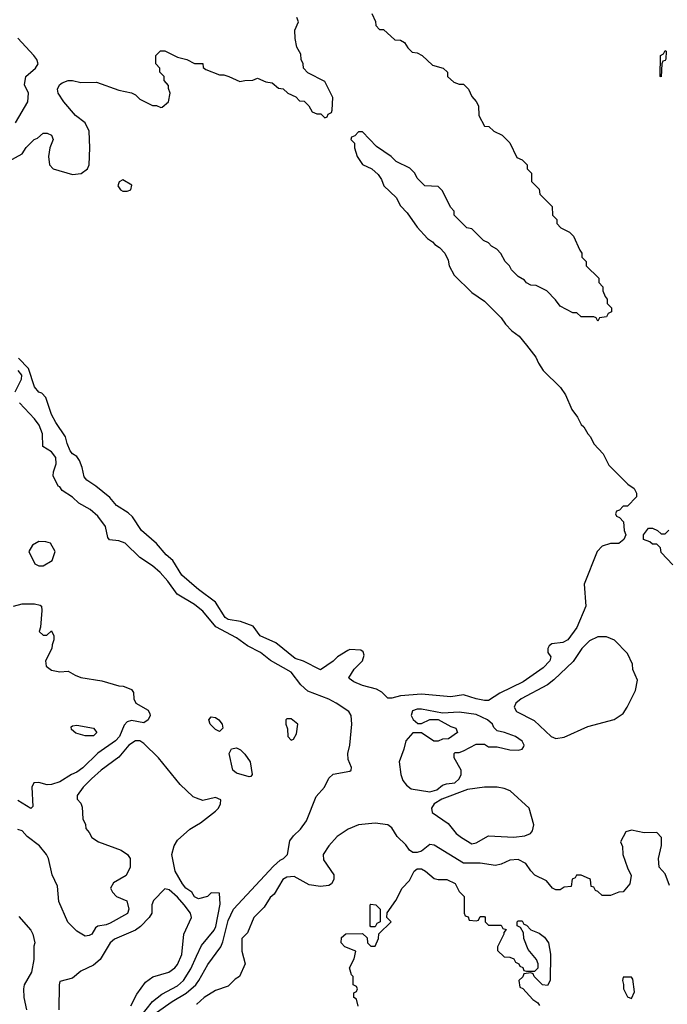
# Model space of a CAD drawing. Header units: inches. Extents: x 1793389 to 1900389, y 320802 to 470796.
# Tile 574 of 656: x 1889159 to 1892240, y 370917 to 375600. Entities that reach past the tile are written whole.
import ezdxf

# ---------------------------------------------------------------- set-up
doc = ezdxf.new("R2010")
doc.units = ezdxf.units.IN
doc.header["$MEASUREMENT"] = 0
doc.layers.add('B8387', color=7, linetype='Continuous')
doc.layers.add('B8397', color=7, linetype='Continuous')

msp = doc.modelspace()

# ---------------------------------------------------------------- linework, layer by layer
at = {"layer": 'B8387', "color": 2}
for points, elevation in [([(1889139.3, 375110), (1889197, 375210), (1889201.2, 375250), (1889182, 375290), (1889188, 375330), (1889233.2, 375370), (1889246, 375390), (1889240.9, 375410), (1889226.6, 375430), (1889150, 375512.7)], 210), ([(1889075.3, 374910), (1889170, 374962), (1889190, 374992), (1889228, 375030), (1889244, 375036), (1889270, 375061), (1889290, 375060.7), (1889310, 375050.5), (1889318.8, 375030), (1889302.8, 374990), (1889296, 374950), (1889301, 374910), (1889318, 374890), (1889410, 374863), (1889451.7, 374868.3), (1889481.2, 374890), (1889489.3, 374910), (1889493.2, 374990), (1889489.2, 375070), (1889469.5, 375109.5), (1889424.1, 375144.1), (1889368.7, 375210), (1889342, 375250), (1889338, 375270), (1889348, 375290), (1889360.2, 375299.8), (1889390, 375311), (1889410, 375311), (1889450, 375301), (1889523.6, 375303.6), (1889630, 375264.7), (1889690, 375252), (1889710, 375242), (1889730, 375222), (1889790, 375192), (1889810, 375192), (1889830, 375182), (1889836.4, 375183.6), (1889866, 375210), (1889875.3, 375250), (1889867.3, 375272.7), (1889867.3, 375287.3), (1889846, 375310), (1889846, 375330), (1889826, 375350), (1889826, 375370), (1889806, 375390), (1889806, 375430), (1889828.4, 375451.6), (1889850, 375452), (1889910, 375422), (1889954, 375410), (1889990, 375392), (1890000, 375391.8)], 206), ([(1890000, 372898.1), (1889930, 372958), (1889887.5, 373027.5), (1889855.3, 373055.3), (1889810, 373109.2), (1889739, 373170), (1889694.8, 373234.8), (1889674.5, 373254.5), (1889619, 373290), (1889587, 373327), (1889521.5, 373381.5), (1889479, 373410), (1889465.4, 373425.4), (1889456, 373470), (1889443.2, 373503.2), (1889430, 373522), (1889410, 373535.3), (1889399, 373550), (1889384.1, 373584.1), (1889376.6, 373616.6), (1889330, 373684), (1889310, 373722), (1889283.1, 373803.1), (1889264, 373824), (1889250, 373829), (1889230, 373854), (1889201.3, 373941.3), (1889152.7, 373990)], 206), ([(1889138, 373830), (1889167.2, 373890), (1889168.5, 373910), (1889151.8, 373931.8)], 210), ([(1890000, 372811.1), (1889990, 372819.3), (1889908.3, 372868.3), (1889862.9, 372930), (1889827, 372970), (1889790, 373002), (1889730, 373042.7), (1889661.2, 373110), (1889630, 373120.7), (1889585.6, 373125.6), (1889577.5, 373137.5), (1889566.6, 373190), (1889530, 373239), (1889494, 373270), (1889440.1, 373300.1), (1889410, 373329), (1889361.2, 373361.2), (1889350, 373378), (1889342, 373382), (1889318, 373430), (1889319, 373450), (1889332.6, 373487.4), (1889330, 373517.2), (1889310, 373545.1), (1889269, 373570), (1889267, 373630), (1889251, 373671), (1889230, 373700.9), (1889157.5, 373777.5)], 210), ([(1889128.9, 372811.1), (1889170, 372821), (1889230, 372821), (1889256, 372816), (1889262, 372810), (1889264.7, 372790), (1889258, 372710), (1889252, 372690), (1889270, 372672), (1889287.3, 372672.7), (1889310, 372694), (1889322, 372670), (1889322, 372650), (1889312.7, 372627.3), (1889312, 372610), (1889282, 372550), (1889285.4, 372525.4), (1889310, 372506), (1889350, 372498), (1889390, 372502), (1889422, 372482), (1889450, 372471), (1889550, 372456), (1889630, 372431.3), (1889650.9, 372430.9), (1889679.6, 372419.6), (1889690, 372414), (1889699.6, 372399.6), (1889702, 372370), (1889712, 372350), (1889770, 372316), (1889778, 372298), (1889779.1, 372290), (1889770.7, 372270), (1889750, 372256.2), (1889690, 372267.3), (1889670, 372260.9), (1889655.1, 372244.9), (1889633.1, 372190), (1889614.9, 372170), (1889530, 372111.3), (1889458.5, 372041.5), (1889430, 372020.4), (1889404.9, 372010), (1889350, 371975.6), (1889310, 371962), (1889290, 371960.9), (1889250, 371971.8), (1889226.8, 371970), (1889216.3, 371950), (1889222, 371858), (1889211.6, 371848.4), (1889150, 371886.6)], 210), ([(1890000, 371898.1), (1889984.2, 371904.2), (1889922.4, 371962.4), (1889818.4, 372090), (1889750, 372157), (1889730, 372169.4), (1889710, 372169.4), (1889677.3, 372150), (1889630, 372093.2), (1889546, 372030), (1889501, 371990), (1889461, 371950), (1889432, 371910), (1889432.7, 371892.7), (1889450, 371874), (1889455.3, 371855.3), (1889459.6, 371799.6), (1889471.6, 371771.6), (1889472.7, 371752.7), (1889490, 371734), (1889502, 371710), (1889534, 371690), (1889642, 371650), (1889672, 371630), (1889684.7, 371610), (1889684.7, 371570), (1889664.7, 371530), (1889605.8, 371494.2), (1889590.8, 371470), (1889600.5, 371450), (1889619.3, 371430), (1889668.8, 371408.8), (1889678, 371370), (1889671.4, 371348.6), (1889590, 371302.4), (1889570, 371294.5), (1889530.9, 371289.1), (1889519.6, 371280.4), (1889502, 371250), (1889490, 371244), (1889470, 371241.2), (1889430, 371264.5), (1889388.4, 371308.4), (1889345.3, 371405.3), (1889338.9, 371478.9), (1889313, 371533), (1889295.1, 371610), (1889286, 371630), (1889253.2, 371670), (1889194.5, 371714.5), (1889170, 371742), (1889150, 371748.7)], 214), ([(1890000, 371423), (1889990, 371428), (1889978, 371450), (1889950, 371469), (1889934, 371490), (1889898, 371550), (1889882.7, 371630), (1889893.2, 371670), (1889910, 371698), (1889968, 371750), (1890000, 371769.1)], 214), ([(1889688, 370910), (1889715.5, 370964.5), (1889757.2, 371022.8), (1889792.7, 371047.3), (1889868.7, 371070), (1889897.2, 371090), (1889910, 371106), (1889930, 371154), (1889939, 371250), (1889976, 371330), (1889971.6, 371350), (1889942, 371390), (1889910, 371426), (1889870, 371460.7), (1889850, 371466), (1889794.8, 371410), (1889787.3, 371390), (1889788, 371350), (1889775.5, 371330), (1889733.7, 371286.3), (1889710, 371269.6), (1889610, 371227), (1889590, 371209.3), (1889542, 371130), (1889510, 371103.7), (1889450, 371075.3), (1889410, 371042), (1889350, 371026), (1889346, 371010), (1889344.7, 370890)], 218), ([(1889154.4, 371334.4), (1889212, 371270), (1889222, 371250), (1889231.3, 371210), (1889226, 371194), (1889226, 371130), (1889214.8, 371070), (1889180.7, 371010), (1889177.3, 370990), (1889178.8, 370950), (1889190.7, 370890)], 214), ([(1889730, 370853.7), (1889790, 370930.4), (1889834.6, 370965.4), (1889910, 371005.3), (1889938.7, 371030), (1889973.7, 371086.3), (1890000, 371145.4)], 214), ([(1889810, 370877.6), (1889884.5, 370930), (1889950.7, 370969.3), (1889996.2, 371010), (1890000, 371014.9)], 210)]:
    msp.add_lwpolyline(points, dxfattribs=dict(at, elevation=elevation))
for points, elevation in [([(1889650, 374838), (1889631.6, 374828.4), (1889626, 374810), (1889638, 374790), (1889650, 374784), (1889670, 374784), (1889688, 374790), (1889692.7, 374812.7)], 206), ([(1889250, 373118), (1889219.6, 373100.4), (1889202, 373070), (1889231.6, 373011.6), (1889250, 373002), (1889270, 373002), (1889312.9, 373027.1), (1889328, 373070), (1889306, 373110), (1889283.6, 373116.4)], 214), ([(1889470, 372194), (1889426.3, 372206.3), (1889404.7, 372224.7), (1889404, 372236), (1889410, 372242), (1889430, 372244.7), (1889510, 372230.7), (1889526, 372210), (1889510, 372194)], 206)]:
    msp.add_lwpolyline(points, close=True, dxfattribs=dict(at, elevation=elevation))
at = {"layer": 'B8397', "color": 2}
for points, elevation in [([(1890834, 375630), (1890851.6, 375591.6), (1890852.7, 375572.7), (1890870, 375554), (1890890, 375554), (1890943.6, 375503.6), (1890970, 375502), (1890990, 375492), (1891005.4, 375465.4), (1891025.4, 375445.4), (1891050, 375442), (1891074, 375430), (1891123.6, 375383.6), (1891174, 375370), (1891194, 375350), (1891194, 375330), (1891223.6, 375303.6), (1891250, 375294), (1891270, 375294), (1891294, 375270), (1891310, 375234), (1891331.3, 375211.3), (1891342, 375190), (1891343.6, 375143.6), (1891370, 375094), (1891391.6, 375091.6), (1891414, 375070), (1891454, 375050), (1891490, 375014), (1891524.7, 374944.7), (1891550, 374934), (1891574, 374910), (1891574, 374890), (1891594, 374870), (1891594, 374830), (1891630, 374794), (1891634, 374770), (1891691.6, 374711.6), (1891694, 374670), (1891714, 374650), (1891714, 374630), (1891734, 374610), (1891774, 374590), (1891794, 374570), (1891823.6, 374503.6), (1891834, 374490), (1891834, 374470), (1891854, 374450), (1891854, 374430), (1891914, 374370), (1891914, 374350), (1891934, 374330), (1891934, 374310), (1891943.6, 374283.6), (1891954, 374270), (1891954, 374250), (1891974, 374230), (1891974, 374210), (1891958, 374202), (1891950, 374186), (1891918, 374182), (1891910, 374166), (1891902, 374182), (1891890, 374186), (1891830, 374186), (1891810, 374206), (1891790, 374206), (1891730, 374238), (1891708.4, 374268.4), (1891666, 374310), (1891616.4, 374336.4), (1891590, 374338), (1891570, 374348), (1891560.4, 374360.4), (1891530, 374378), (1891498, 374410), (1891488.9, 374428.9), (1891468, 374450), (1891448.4, 374488.4), (1891428.4, 374508.4), (1891403.1, 374523.1), (1891390, 374538), (1891366, 374550), (1891310, 374606), (1891286, 374610), (1891226, 374670), (1891226, 374690), (1891208.4, 374708.4), (1891170, 374786), (1891150, 374806), (1891086, 374810), (1891050, 374846), (1891038, 374870), (1891014.6, 374894.6), (1890950, 374926), (1890926, 374950), (1890856.4, 374996.4), (1890790, 375066), (1890770, 375066), (1890752.7, 375047.3), (1890738, 375042), (1890734, 375030), (1890752, 375012), (1890752, 374990), (1890764.7, 374950), (1890790, 374912), (1890834, 374890), (1890863.6, 374863.6), (1890879.8, 374839.8), (1890892, 374810), (1890950, 374754), (1890970, 374714), (1891002, 374682), (1891050, 374614), (1891099.6, 374559.6), (1891123.6, 374543.6), (1891134, 374530), (1891156.9, 374516.9), (1891182, 374490), (1891196.9, 374456.9), (1891202, 374430), (1891225.4, 374385.4), (1891310, 374302), (1891370, 374262), (1891450, 374182), (1891470, 374152), (1891499.8, 374119.8), (1891534.4, 374094.4), (1891570, 374052), (1891614.8, 373994.8), (1891626.4, 373966.4), (1891650, 373932), (1891732, 373850), (1891755.3, 373815.3), (1891786.4, 373746.4), (1891812, 373710), (1891830, 373674), (1891843.6, 373663.6), (1891862, 373630), (1891875.3, 373615.3), (1891890, 373582), (1891935.3, 373535.3), (1891962, 373482), (1892051.6, 373391.6), (1892082, 373370), (1892092.7, 373347.3), (1892094, 373330), (1892050, 373286), (1892030, 373286), (1892012.7, 373267.3), (1891998, 373262), (1891994, 373250), (1891998, 373238), (1892012.7, 373232.7), (1892031.6, 373211.6), (1892034, 373170), (1892042, 373150), (1892032.7, 373127.3), (1892010, 373108), (1891970, 373108), (1891930, 373095.3), (1891906, 373070), (1891844, 372916), (1891853, 372810), (1891810, 372709.2), (1891766, 372650), (1891742.5, 372637.5), (1891690, 372632), (1891678.5, 372621.5), (1891670.8, 372610), (1891670.9, 372590.9), (1891686, 372570), (1891681, 372550), (1891650, 372518), (1891554.8, 372450), (1891442.8, 372397.2), (1891390, 372362), (1891370, 372361.2), (1891330.7, 372369.3), (1891270, 372389.4), (1891210, 372379.6), (1891070, 372392), (1890970, 372384.2), (1890930, 372372.3), (1890910, 372372.7), (1890881.1, 372401.1), (1890856.6, 372416.6), (1890790, 372434), (1890748.7, 372450), (1890726, 372466), (1890724, 372470), (1890749.6, 372510.4), (1890789.2, 372550), (1890797.2, 372577.2), (1890793.6, 372593.6), (1890782, 372602), (1890730, 372604), (1890719.8, 372600.2), (1890670.7, 372569.3), (1890650.6, 372549.4), (1890590, 372508), (1890509.5, 372549.5), (1890470, 372562.4), (1890376.8, 372636.8), (1890302.7, 372670), (1890270, 372716), (1890210, 372738.4), (1890150, 372747.3), (1890136.6, 372756.6), (1890089.7, 372829.7), (1890010, 372889.6), (1890000, 372898.1)], 206), ([(1890000, 375391.8), (1890030, 375391.3), (1890032, 375372), (1890043.6, 375363.6), (1890110, 375338), (1890130, 375338), (1890154, 375330), (1890205.4, 375305.4), (1890230, 375311.3), (1890268.4, 375311.6), (1890290, 375322), (1890330, 375304.7), (1890359.6, 375299.6), (1890390, 375274), (1890411.6, 375271.6), (1890434, 375250), (1890472.7, 375232.7), (1890490, 375214), (1890512.7, 375212.7), (1890534, 375190), (1890550, 375162), (1890572.7, 375152.7), (1890591.6, 375151.6), (1890610, 375134), (1890622, 375138), (1890626, 375150), (1890642, 375158), (1890646, 375170), (1890648, 375230), (1890610, 375306), (1890530, 375348), (1890509, 375369), (1890508, 375390), (1890498, 375410), (1890496.4, 375436.4), (1890478, 375470), (1890468.7, 375510), (1890468, 375550), (1890486, 375590), (1890478, 375610)], 206), ([(1892267, 373007), (1892210, 373066), (1892207.3, 373087.3), (1892190, 373106), (1892170, 373106), (1892156.4, 373116.4), (1892127.3, 373127.3), (1892126, 373150), (1892150, 373182), (1892170, 373182), (1892194, 373170), (1892210, 373154), (1892230, 373154), (1892247.3, 373172.7)], 206), ([(1890000, 371014.9), (1890011.8, 371030), (1890053.4, 371106.6), (1890116, 371190), (1890126, 371214), (1890150, 371316), (1890176.2, 371370), (1890365.6, 371574.4), (1890398, 371602), (1890414, 371610), (1890433.2, 371630), (1890444.8, 371695.2), (1890461.5, 371718.5), (1890495.3, 371750), (1890524, 371790), (1890570, 371904.7), (1890609, 371950), (1890630, 371992), (1890650, 372011), (1890730, 372026), (1890735.3, 372030), (1890737.2, 372042.8), (1890722, 372082), (1890719.6, 372110), (1890729.7, 372150), (1890738.4, 372250), (1890735.1, 372290), (1890724, 372310), (1890665.2, 372350), (1890630, 372367.6), (1890530, 372406.6), (1890495.8, 372435.8), (1890450, 372497), (1890351.9, 372551.9), (1890304, 372590), (1890242.6, 372622.6), (1890190, 372659.3), (1890091.9, 372711.9), (1890030, 372786.6), (1890000, 372811.1)], 210), ([(1890000, 371769.1), (1890019.3, 371780.7), (1890090, 371836), (1890104, 371850), (1890114, 371870), (1890115.3, 371890), (1890090, 371901.2), (1890030, 371886.6), (1890000, 371898.1)], 214), ([(1892250, 371482), (1892230, 371538), (1892202, 371570), (1892198, 371610), (1892211.6, 371671.6), (1892212, 371710), (1892190, 371734), (1892130, 371732), (1892070, 371744.7), (1892042, 371738), (1892018, 371690), (1892027.3, 371667.3), (1892028, 371630), (1892050, 371566), (1892068, 371530), (1892062, 371490), (1892030, 371452), (1892008.9, 371451.1), (1891970, 371434), (1891930, 371434), (1891910, 371454), (1891898, 371458), (1891890, 371474), (1891878, 371478), (1891874, 371510), (1891870, 371514), (1891830, 371532), (1891808.4, 371531.6), (1891802, 371518), (1891787.3, 371512.7), (1891782, 371478), (1891750, 371474), (1891730, 371462), (1891710, 371462), (1891694, 371470), (1891664.7, 371504.7), (1891610, 371532), (1891590, 371552), (1891566.4, 371586.4), (1891530, 371606), (1891490, 371602.8), (1891450, 371582.8), (1891423.2, 371576.8), (1891350, 371588.4), (1891270, 371588.2), (1891130, 371674), (1891110, 371677.3), (1891070, 371644.9), (1891050, 371638.4), (1891030, 371639.3), (1891014, 371650), (1890996.1, 371676.1), (1890955.5, 371715.5), (1890930, 371756), (1890910.5, 371770.5), (1890850, 371778.8), (1890770, 371770.6), (1890722, 371750), (1890670, 371714.8), (1890629, 371670), (1890602, 371630), (1890604.7, 371604.7), (1890652.7, 371532.7), (1890653.2, 371510), (1890642, 371490), (1890630, 371482.8), (1890590, 371478), (1890535.3, 371484.7), (1890465.4, 371525.4), (1890430, 371521), (1890410, 371510.8), (1890370, 371441), (1890350, 371424.7), (1890321.5, 371378.5), (1890273.2, 371330), (1890242.7, 371257.3), (1890215.3, 371230), (1890216.2, 371170), (1890232, 371110), (1890204, 371050), (1890183.6, 371036.4), (1890150, 371002.8), (1890090, 370982.8), (1890037.2, 370950), (1890002, 370918), (1890000, 370917)], 206), ([(1890768.4, 370908.4), (1890762, 370942), (1890748, 370950), (1890748, 370972), (1890762, 370978), (1890766, 370990), (1890762, 371002), (1890746, 371010), (1890746, 371050), (1890738, 371058), (1890728, 371090), (1890750, 371134), (1890758, 371170), (1890706, 371190), (1890688, 371210), (1890690, 371234), (1890710, 371252), (1890790, 371254), (1890812.7, 371232.7), (1890814, 371210), (1890830, 371194), (1890850, 371194), (1890866, 371230), (1890867.3, 371252.7), (1890926, 371310), (1890906, 371330), (1890907.3, 371352.7), (1890948, 371410), (1890978, 371470), (1891013.6, 371506.4), (1891035.3, 371550), (1891050, 371561), (1891070, 371561), (1891090, 371550.8), (1891130, 371516), (1891150, 371510.8), (1891190.9, 371510.9), (1891230, 371491.3), (1891250, 371454), (1891274, 371430), (1891274, 371350), (1891278, 371338), (1891292.7, 371332.7), (1891298, 371318), (1891330, 371314), (1891342, 371318), (1891350, 371334), (1891370, 371334), (1891374, 371330), (1891374, 371310), (1891390, 371294), (1891450, 371294), (1891458, 371278), (1891472.7, 371272.7), (1891462, 371258), (1891462, 371250), (1891432, 371190), (1891432.7, 371172.7), (1891463.6, 371143.6), (1891490, 371142), (1891510, 371134), (1891518, 371118), (1891534, 371110), (1891538, 371098), (1891552.7, 371092.7), (1891558, 371078), (1891570, 371074), (1891610, 371074), (1891626, 371090), (1891626, 371110), (1891618, 371130), (1891578, 371178), (1891558, 371230), (1891556.4, 371256.4), (1891542, 371282), (1891526, 371290), (1891526, 371310), (1891530, 371314), (1891550, 371314), (1891558, 371298), (1891570, 371294), (1891591.1, 371271.1), (1891630, 371256), (1891656.3, 371236.3), (1891674.8, 371210), (1891684.7, 371155.3), (1891682, 371030), (1891670, 371006), (1891646, 371010), (1891606, 371050), (1891602, 371062), (1891590, 371066), (1891558, 371062), (1891552.7, 371047.3), (1891534, 371030), (1891538, 370998), (1891552.7, 370992.7), (1891599.6, 370939.6), (1891623.6, 370923.6), (1891631.1, 370911.1)], 202), ([(1890000, 371145.4), (1890023, 371197), (1890084.2, 371270), (1890092.5, 371287.5), (1890113.3, 371393.3), (1890110, 371446), (1890070, 371448), (1890052, 371430), (1890010, 371418), (1890000, 371423)], 214)]:
    msp.add_lwpolyline(points, dxfattribs=dict(at, elevation=elevation))
for points, elevation in [([(1892210, 375328), (1892206, 375330), (1892208, 375430), (1892222, 375438), (1892230, 375454), (1892234, 375450), (1892232.7, 375412.7), (1892230, 375406), (1892218, 375402), (1892214, 375390)], 206), ([(1891910, 372665.2), (1891870, 372646), (1891833, 372610), (1891792, 372548), (1891700.3, 372459.7), (1891670, 372437), (1891544, 372370), (1891519.1, 372350), (1891510.6, 372330), (1891522, 372310), (1891606.4, 372266.4), (1891686.8, 372190), (1891710, 372181.6), (1891750, 372188), (1891862, 372238), (1891987.7, 372272.3), (1892030, 372300.7), (1892049.4, 372330), (1892089.3, 372410), (1892098.6, 372458.6), (1892075.3, 372510), (1892074.6, 372534.6), (1892050, 372586), (1891989, 372649), (1891950, 372664)], 210), ([(1891070, 372321.2), (1891050, 372321.2), (1891027.9, 372312.1), (1891022, 372290), (1891031.6, 372271.6), (1891052.7, 372252.7), (1891070, 372252), (1891110, 372272), (1891150, 372272), (1891210, 372238), (1891234, 372230), (1891242, 372210), (1891199.6, 372180.4), (1891170, 372178), (1891150, 372168), (1891128.7, 372168.7), (1891070, 372208), (1891030, 372208), (1890996, 372170), (1890986.8, 372130), (1890963.8, 372070), (1890971.8, 372010), (1890982, 371982), (1890998.7, 371958.7), (1891021.2, 371941.2), (1891110, 371926.8), (1891143.2, 371936.8), (1891170, 371958.8), (1891190, 371966), (1891229.3, 371970.7), (1891249, 371990), (1891259, 372010), (1891259, 372030), (1891226, 372090), (1891226, 372110), (1891230, 372114), (1891250, 372114), (1891270, 372122), (1891330, 372154), (1891370, 372154), (1891390, 372142), (1891430, 372142), (1891490, 372126.8), (1891530, 372126), (1891548.9, 372131.1), (1891557.2, 372142.8), (1891559, 372150), (1891550, 372168), (1891518, 372190), (1891466, 372210), (1891430, 372218), (1891414, 372234), (1891408.7, 372250), (1891384, 372270), (1891330, 372295.6), (1891250, 372306), (1891170, 372302)], 210), ([(1890110, 372215.1), (1890090, 372223.6), (1890064.7, 372250), (1890058, 372270), (1890070, 372284), (1890090, 372280.5), (1890106.8, 372270), (1890122.4, 372250), (1890124.9, 372230)], 210), ([(1890430, 372275.3), (1890424.7, 372270), (1890424.7, 372250), (1890432.7, 372227.3), (1890434, 372190), (1890450, 372174), (1890462, 372178), (1890476.4, 372203.6), (1890482, 372250), (1890450, 372274)], 214), ([(1890250, 371999), (1890190, 372016), (1890173.2, 372030), (1890156, 372110), (1890167.2, 372132.8), (1890190, 372136.3), (1890210, 372127.7), (1890230, 372107.3), (1890255.5, 372070), (1890264.7, 372010), (1890258.8, 372001.2)], 210), ([(1891370, 371949.6), (1891290, 371939.3), (1891166.8, 371893.2), (1891131.3, 371870), (1891118, 371850), (1891121, 371830), (1891196.7, 371776.7), (1891236, 371730), (1891261, 371710), (1891310, 371681), (1891330, 371684.7), (1891390, 371719.1), (1891510, 371712.7), (1891561.5, 371718.5), (1891588.7, 371730), (1891598, 371742), (1891605.2, 371770), (1891582.7, 371850), (1891491.8, 371931.8), (1891463.3, 371943.3), (1891430, 371949.5)], 210), ([(1890830, 371286), (1890826, 371290), (1890826, 371390), (1890830, 371394), (1890854, 371390), (1890874, 371370), (1890874, 371310), (1890858, 371302), (1890850, 371286)], 202), ([(1892070, 371046), (1892030, 371046), (1892026, 371030), (1892032, 371012), (1892031.3, 370990), (1892050, 370952), (1892070, 370944.7), (1892083.1, 370976.9), (1892076.4, 371036.4)], 206)]:
    msp.add_lwpolyline(points, close=True, dxfattribs=dict(at, elevation=elevation))

doc.saveas('drawing.dxf')
